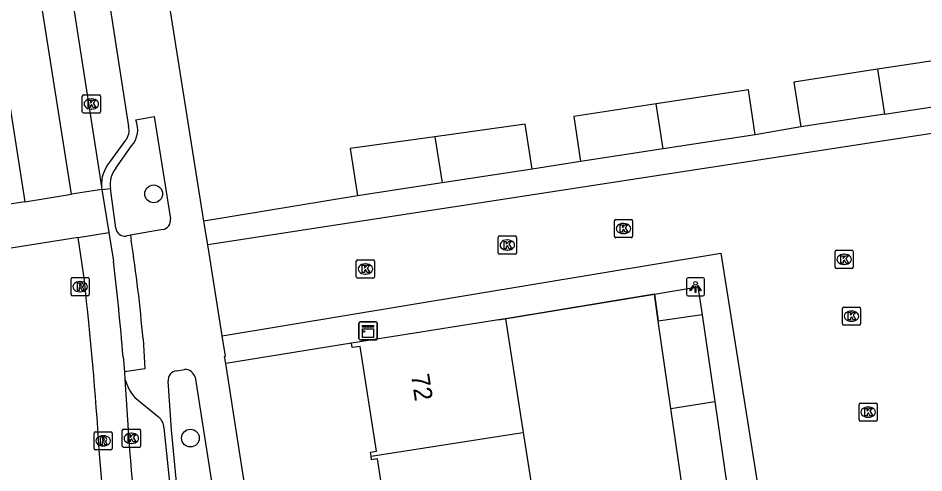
# Model space of a CAD drawing. Extents: x 160077 to 160945, y 386481 to 387498.
# Drawn here: x 160620.3 to 160670.19, y 387201.73 to 387226.76 of the extents above; entities that cross this region are included whole.
import ezdxf

# ---------------------------------------------------------------- set-up
doc = ezdxf.new("R2010")
doc.units = 0
for name, color, linetype in [('IMGEO_Boom', 7, 'Continuous'), ('IMGEO_Kast', 7, 'Continuous'), ('IMGEO_Kolk', 7, 'Continuous'), ('IMGEO_Lichtpunt', 7, 'Continuous'), ('IMGEO_Muur', 7, 'Continuous'), ('IMGEO_Pand', 7, 'Continuous'), ('IMGEO_Pand_nummerreeks', 7, 'Continuous'), ('IMGEO_Rijbaan_lokaal_gesloten', 7, 'Continuous'), ('IMGEO_Rijbaan_lokaal_open', 7, 'Continuous'), ('IMGEO_Rioolput', 7, 'Continuous'), ('IMGEO_Voetpad_gesloten', 7, 'Continuous'), ('IMGEO_Voetpad_open', 7, 'Continuous')]:
    doc.layers.add(name, color=color, linetype=linetype)

msp = doc.modelspace()

# ---------------------------------------------------------------- linework, layer by layer
at = {"layer": 'IMGEO_Boom'}
for centre in [(160627.768, 387217.087), (160629.79, 387203.645)]:
    msp.add_circle(centre, 0.489, dxfattribs=at)
at = {"layer": 'IMGEO_Kast'}
for p, q in [((160639.078, 387209.126), (160639.078, 387209.967)), ((160639.078, 387209.967), (160639.078, 387209.126)), ((160639.153, 387210.051), (160639.994, 387210.051)), ((160639.994, 387210.051), (160639.153, 387210.051)), ((160640.078, 387209.976), (160640.078, 387209.135)), ((160640.078, 387209.135), (160640.078, 387209.976)), ((160640.003, 387209.051), (160639.162, 387209.051)), ((160639.162, 387209.051), (160640.003, 387209.051))]:
    msp.add_line(p, q, dxfattribs=at)
for points in [[(160639.273, 387209.841), (160639.873, 387209.841), (160639.873, 387209.756), (160639.273, 387209.756), (160639.273, 387209.841)], [(160639.273, 387209.666), (160639.873, 387209.666), (160639.873, 387209.177), (160639.273, 387209.177), (160639.273, 387209.666)]]:
    msp.add_lwpolyline(points, dxfattribs=at)
msp.add_circle((160639.357, 387209.515), 0.0377, dxfattribs=at)
for centre, start, end in [((160639.156, 387209.973), 92.4484, 184.2845), ((160639.156, 387209.973), 92.4484, 184.2845), ((160640, 387209.973), 2.4484, 94.2845), ((160640, 387209.973), 2.4484, 94.2845), ((160639.156, 387209.129), 182.4484, 274.2845), ((160639.156, 387209.129), 182.4484, 274.2845), ((160640, 387209.129), 272.4484, 4.2845), ((160640, 387209.129), 272.4484, 4.2845)]:
    msp.add_arc(centre, 0.0779, start, end, dxfattribs=at)
at = {"layer": 'IMGEO_Kolk'}
for p, q in [((160623.836, 387221.609), (160623.836, 387222.461)), ((160623.911, 387222.535), (160624.763, 387222.535)), ((160624.324, 387222.315), (160624.349, 387222.315)), ((160624.837, 387222.461), (160624.837, 387221.609)), ((160624.763, 387221.535), (160623.911, 387221.535)), ((160624.347, 387221.755), (160624.322, 387221.755)), ((160653.147, 387214.75), (160653.147, 387215.602)), ((160653.222, 387215.676), (160654.074, 387215.676)), ((160653.635, 387215.456), (160653.66, 387215.456)), ((160654.148, 387215.602), (160654.148, 387214.75)), ((160653.658, 387214.896), (160653.633, 387214.896)), ((160646.748, 387213.842), (160646.748, 387214.694)), ((160646.823, 387214.768), (160647.675, 387214.768)), ((160647.236, 387214.548), (160647.261, 387214.548)), ((160647.749, 387214.694), (160647.749, 387213.842)), ((160654.074, 387214.676), (160653.222, 387214.676)), ((160647.259, 387213.988), (160647.234, 387213.988)), ((160665.303, 387213.055), (160665.303, 387213.907)), ((160665.378, 387213.981), (160666.23, 387213.981)), ((160666.304, 387213.907), (160666.304, 387213.055)), ((160638.93, 387212.527), (160638.93, 387213.379)), ((160639.005, 387213.453), (160639.857, 387213.453)), ((160639.931, 387213.379), (160639.931, 387212.527)), ((160647.675, 387213.768), (160646.823, 387213.768)), ((160665.791, 387213.761), (160665.816, 387213.761)), ((160639.418, 387213.233), (160639.443, 387213.233)), ((160666.23, 387212.981), (160665.378, 387212.981)), ((160665.814, 387213.201), (160665.789, 387213.201)), ((160639.857, 387212.453), (160639.005, 387212.453)), ((160639.441, 387212.673), (160639.416, 387212.673)), ((160665.782, 387210.854), (160666.634, 387210.854)), ((160665.707, 387209.928), (160665.707, 387210.78)), ((160666.195, 387210.634), (160666.22, 387210.634)), ((160666.708, 387210.78), (160666.708, 387209.928)), ((160666.634, 387209.854), (160665.782, 387209.854)), ((160666.218, 387210.074), (160666.193, 387210.074)), ((160666.627, 387204.645), (160666.627, 387205.497)), ((160666.702, 387205.571), (160667.554, 387205.571)), ((160667.115, 387205.351), (160667.14, 387205.351)), ((160667.628, 387205.497), (160667.628, 387204.645)), ((160667.554, 387204.571), (160666.702, 387204.571)), ((160667.138, 387204.791), (160667.113, 387204.791)), ((160626.038, 387203.207), (160626.038, 387204.059)), ((160626.113, 387204.133), (160626.965, 387204.133)), ((160626.526, 387203.913), (160626.551, 387203.913)), ((160627.039, 387204.059), (160627.039, 387203.207)), ((160626.549, 387203.353), (160626.524, 387203.353)), ((160626.965, 387203.133), (160626.113, 387203.133))]:
    msp.add_line(p, q, dxfattribs=at)
for points in [[(160623.836, 387221.609), (160623.836, 387222.461)], [(160623.911, 387222.535), (160624.763, 387222.535)], [(160624.837, 387222.461), (160624.837, 387221.609)], [(160624.157, 387222.235), (160624.28, 387222.235), (160624.28, 387222.084), (160624.41, 387222.235), (160624.574, 387222.235), (160624.428, 387222.084), (160624.581, 387221.835), (160624.429, 387221.835), (160624.344, 387221.999), (160624.28, 387221.932), (160624.28, 387221.835), (160624.157, 387221.835), (160624.157, 387222.235)], [(160624.763, 387221.535), (160623.911, 387221.535)], [(160653.147, 387214.75), (160653.147, 387215.602)], [(160653.222, 387215.676), (160654.074, 387215.676)], [(160653.468, 387215.376), (160653.591, 387215.376), (160653.591, 387215.225), (160653.721, 387215.376), (160653.885, 387215.376), (160653.739, 387215.225), (160653.892, 387214.976), (160653.74, 387214.976), (160653.655, 387215.14), (160653.591, 387215.073), (160653.591, 387214.976), (160653.468, 387214.976), (160653.468, 387215.376)], [(160654.148, 387215.602), (160654.148, 387214.75)], [(160646.748, 387213.842), (160646.748, 387214.694)], [(160646.823, 387214.768), (160647.675, 387214.768)], [(160647.069, 387214.468), (160647.192, 387214.468), (160647.192, 387214.317), (160647.322, 387214.468), (160647.486, 387214.468), (160647.34, 387214.317), (160647.493, 387214.068), (160647.341, 387214.068), (160647.256, 387214.232), (160647.192, 387214.165), (160647.192, 387214.068), (160647.069, 387214.068), (160647.069, 387214.468)], [(160647.749, 387214.694), (160647.749, 387213.842)], [(160654.074, 387214.676), (160653.222, 387214.676)], [(160665.303, 387213.055), (160665.303, 387213.907)], [(160665.378, 387213.981), (160666.23, 387213.981)], [(160666.304, 387213.907), (160666.304, 387213.055)], [(160638.93, 387212.527), (160638.93, 387213.379)], [(160639.005, 387213.453), (160639.857, 387213.453)], [(160639.931, 387213.379), (160639.931, 387212.527)], [(160647.675, 387213.768), (160646.823, 387213.768)], [(160665.624, 387213.681), (160665.747, 387213.681), (160665.747, 387213.53), (160665.877, 387213.681), (160666.041, 387213.681), (160665.895, 387213.53), (160666.048, 387213.281), (160665.896, 387213.281), (160665.811, 387213.445), (160665.747, 387213.378), (160665.747, 387213.281), (160665.624, 387213.281), (160665.624, 387213.681)], [(160639.251, 387213.153), (160639.374, 387213.153), (160639.374, 387213.002), (160639.504, 387213.153), (160639.668, 387213.153), (160639.522, 387213.002), (160639.675, 387212.753), (160639.523, 387212.753), (160639.438, 387212.917), (160639.374, 387212.85), (160639.374, 387212.753), (160639.251, 387212.753), (160639.251, 387213.153)], [(160666.23, 387212.981), (160665.378, 387212.981)], [(160639.857, 387212.453), (160639.005, 387212.453)], [(160665.782, 387210.854), (160666.634, 387210.854)], [(160665.707, 387209.928), (160665.707, 387210.78)], [(160666.028, 387210.554), (160666.151, 387210.554), (160666.151, 387210.403), (160666.281, 387210.554), (160666.445, 387210.554), (160666.299, 387210.403), (160666.452, 387210.154), (160666.3, 387210.154), (160666.215, 387210.318), (160666.151, 387210.251), (160666.151, 387210.154), (160666.028, 387210.154), (160666.028, 387210.554)], [(160666.708, 387210.78), (160666.708, 387209.928)], [(160666.634, 387209.854), (160665.782, 387209.854)], [(160666.627, 387204.645), (160666.627, 387205.497)], [(160666.702, 387205.571), (160667.554, 387205.571)], [(160667.628, 387205.497), (160667.628, 387204.645)], [(160666.948, 387205.271), (160667.071, 387205.271), (160667.071, 387205.12), (160667.201, 387205.271), (160667.365, 387205.271), (160667.219, 387205.12), (160667.372, 387204.871), (160667.22, 387204.871), (160667.135, 387205.035), (160667.071, 387204.968), (160667.071, 387204.871), (160666.948, 387204.871), (160666.948, 387205.271)], [(160667.554, 387204.571), (160666.702, 387204.571)], [(160626.038, 387203.207), (160626.038, 387204.059)], [(160626.113, 387204.133), (160626.965, 387204.133)], [(160627.039, 387204.059), (160627.039, 387203.207)], [(160626.359, 387203.833), (160626.482, 387203.833), (160626.482, 387203.682), (160626.612, 387203.833), (160626.776, 387203.833), (160626.63, 387203.682), (160626.783, 387203.433), (160626.631, 387203.433), (160626.546, 387203.597), (160626.482, 387203.53), (160626.482, 387203.433), (160626.359, 387203.433), (160626.359, 387203.833)], [(160626.965, 387203.133), (160626.113, 387203.133)]]:
    msp.add_lwpolyline(points, dxfattribs=at)
for centre, start, end in [((160623.913, 387222.459), 91.552, 178.448), ((160623.913, 387222.459), 91.552, 178.448), ((160624.761, 387222.459), 1.552, 88.448), ((160624.761, 387222.459), 1.552, 88.448), ((160623.913, 387221.611), 181.552, 268.448), ((160623.913, 387221.611), 181.552, 268.448), ((160624.761, 387221.611), 271.552, 358.448), ((160624.761, 387221.611), 271.552, 358.448), ((160653.224, 387215.6), 91.552, 178.448), ((160653.224, 387215.6), 91.552, 178.448), ((160654.072, 387215.6), 1.552, 88.448), ((160654.072, 387215.6), 1.552, 88.448), ((160646.825, 387214.692), 91.552, 178.448), ((160646.825, 387214.692), 91.552, 178.448), ((160647.673, 387214.692), 1.552, 88.448), ((160647.673, 387214.692), 1.552, 88.448), ((160653.224, 387214.752), 181.552, 268.448), ((160653.224, 387214.752), 181.552, 268.448), ((160654.072, 387214.752), 271.552, 358.448), ((160654.072, 387214.752), 271.552, 358.448), ((160646.825, 387213.844), 181.552, 268.448), ((160646.825, 387213.844), 181.552, 268.448), ((160647.673, 387213.844), 271.552, 358.448), ((160647.673, 387213.844), 271.552, 358.448), ((160665.38, 387213.905), 91.552, 178.448), ((160665.38, 387213.905), 91.552, 178.448), ((160666.228, 387213.905), 1.552, 88.448), ((160666.228, 387213.905), 1.552, 88.448), ((160639.007, 387213.377), 91.552, 178.448), ((160639.007, 387213.377), 91.552, 178.448), ((160639.855, 387213.377), 1.552, 88.448), ((160639.855, 387213.377), 1.552, 88.448), ((160665.38, 387213.057), 181.552, 268.448), ((160665.38, 387213.057), 181.552, 268.448), ((160666.228, 387213.057), 271.552, 358.448), ((160666.228, 387213.057), 271.552, 358.448), ((160639.007, 387212.529), 181.552, 268.448), ((160639.007, 387212.529), 181.552, 268.448), ((160639.855, 387212.529), 271.552, 358.448), ((160639.855, 387212.529), 271.552, 358.448), ((160665.784, 387210.778), 91.552, 178.448), ((160665.784, 387210.778), 91.552, 178.448), ((160666.632, 387210.778), 1.552, 88.448), ((160666.632, 387210.778), 1.552, 88.448), ((160665.784, 387209.93), 181.552, 268.448), ((160665.784, 387209.93), 181.552, 268.448), ((160666.632, 387209.93), 271.552, 358.448), ((160666.632, 387209.93), 271.552, 358.448), ((160666.704, 387205.495), 91.552, 178.448), ((160666.704, 387205.495), 91.552, 178.448), ((160667.552, 387205.495), 1.552, 88.448), ((160667.552, 387205.495), 1.552, 88.448), ((160666.704, 387204.647), 181.552, 268.448), ((160666.704, 387204.647), 181.552, 268.448), ((160667.552, 387204.647), 271.552, 358.448), ((160667.552, 387204.647), 271.552, 358.448), ((160626.115, 387204.057), 91.552, 178.448), ((160626.115, 387204.057), 91.552, 178.448), ((160626.963, 387204.057), 1.552, 88.448), ((160626.963, 387204.057), 1.552, 88.448), ((160626.115, 387203.209), 181.552, 268.448), ((160626.115, 387203.209), 181.552, 268.448), ((160626.963, 387203.209), 271.552, 358.448), ((160626.963, 387203.209), 271.552, 358.448)]:
    msp.add_arc(centre, 0.0765, start, end, dxfattribs=at)
for centre, major_axis, ratio, start_param, end_param in [((160624.323, 387222.035), (-0.387, 0.002), 0.722429, 4.712389, 7.853982), ((160624.348, 387222.035), (-0.39, 0.002), 0.717154, 1.570796, 4.712389), ((160653.634, 387215.176), (-0.387, 0.002), 0.722429, 4.712389, 7.853982), ((160653.659, 387215.176), (-0.39, 0.002), 0.717154, 1.570796, 4.712389), ((160647.235, 387214.268), (-0.387, 0.002), 0.722429, 4.712389, 7.853982), ((160647.26, 387214.268), (-0.39, 0.002), 0.717154, 1.570796, 4.712389), ((160665.79, 387213.481), (-0.387, 0.002), 0.722429, 4.712389, 7.853982), ((160665.815, 387213.481), (-0.39, 0.002), 0.717154, 1.570796, 4.712389), ((160639.417, 387212.953), (-0.387, 0.002), 0.722429, 4.712389, 7.853982), ((160639.442, 387212.953), (-0.39, 0.002), 0.717154, 1.570796, 4.712389), ((160666.194, 387210.354), (-0.387, 0.002), 0.722429, 4.712389, 7.853982), ((160666.219, 387210.354), (-0.39, 0.002), 0.717154, 1.570796, 4.712389), ((160667.114, 387205.071), (-0.387, 0.002), 0.722429, 4.712389, 7.853982), ((160667.139, 387205.071), (-0.39, 0.002), 0.717154, 1.570796, 4.712389), ((160626.525, 387203.633), (-0.387, 0.002), 0.722429, 4.712389, 7.853982), ((160626.55, 387203.633), (-0.39, 0.002), 0.717154, 1.570796, 4.712389)]:
    msp.add_ellipse(centre, major_axis=major_axis, ratio=ratio, start_param=start_param, end_param=end_param, dxfattribs=at)
at = {"layer": 'IMGEO_Lichtpunt'}
for p, q in [((160657.117, 387212.371), (160657.117, 387211.564)), ((160657.117, 387212.371), (160657.117, 387211.564)), ((160658.019, 387212.466), (160657.211, 387212.466)), ((160658.019, 387212.466), (160657.211, 387212.466)), ((160658.113, 387211.564), (160658.113, 387212.371)), ((160658.113, 387211.564), (160658.113, 387212.371)), ((160657.211, 387211.47), (160658.019, 387211.47)), ((160657.211, 387211.47), (160658.019, 387211.47))]:
    msp.add_line(p, q, dxfattribs=at)
for points in [[(160657.491, 387212.035), (160657.53, 387212.007), (160657.342, 387211.745), (160657.304, 387211.772), (160657.491, 387212.035)], [(160657.593, 387211.987), (160657.64, 387211.987), (160657.64, 387211.665), (160657.593, 387211.665), (160657.593, 387211.987)], [(160657.703, 387212.007), (160657.741, 387212.034), (160657.928, 387211.772), (160657.889, 387211.744), (160657.703, 387212.007)]]:
    msp.add_lwpolyline(points, dxfattribs=at)
msp.add_circle((160657.616, 387212.169), 0.0994, dxfattribs=at)
for centre, start, end in [((160657.211, 387212.371), 90, 180), ((160657.211, 387212.371), 90, 180), ((160658.019, 387212.371), 0, 90), ((160658.019, 387212.371), 0, 90), ((160657.211, 387211.564), 180, 270), ((160657.211, 387211.564), 180, 270), ((160658.019, 387211.564), 270, 0), ((160658.019, 387211.564), 270, 360)]:
    msp.add_arc(centre, 0.0946, start, end, dxfattribs=at)
at = {"layer": 'IMGEO_Muur'}
for points in [[(160646.77, 387210.148), (160655.346, 387211.568)], [(160655.346, 387211.568), (160655.562, 387210.084)]]:
    msp.add_lwpolyline(points, dxfattribs=at)
at = {"layer": 'IMGEO_Pand'}
for points in [[(160673.018, 387222.301), (160672.653, 387224.705), (160667.635, 387223.942)], [(160667.635, 387223.942), (160663.031, 387223.241), (160663.407, 387220.769)], [(160667.635, 387223.942), (160668.024, 387221.472)], [(160660.907, 387220.338), (160660.531, 387222.81), (160655.452, 387222.037)], [(160655.452, 387222.037), (160650.91, 387221.346), (160651.286, 387218.874)], [(160655.84, 387219.567), (160655.452, 387222.037)], [(160668.024, 387221.472), (160671.274, 387221.966)], [(160668.024, 387221.472), (160663.407, 387220.769)], [(160648.609, 387218.444), (160648.233, 387220.916), (160643.251, 387220.226)], [(160660.907, 387220.338), (160655.84, 387219.567)], [(160643.251, 387220.226), (160638.592, 387219.581), (160638.988, 387216.98)], [(160643.251, 387220.226), (160643.65, 387217.689)], [(160655.84, 387219.567), (160651.286, 387218.874)], [(160648.609, 387218.444), (160643.65, 387217.689)], [(160643.65, 387217.689), (160638.988, 387216.98)], [(160657.984, 387210.436), (160655.562, 387210.084)], [(160657.984, 387210.436), (160658.679, 387205.653)], [(160647.148, 387210.207), (160646.77, 387210.148), (160638.663, 387208.876)], [(160647.148, 387210.207), (160648.129, 387203.95)], [(160656.261, 387205.275), (160655.562, 387210.084)], [(160639.744, 387202.64), (160639.707, 387202.875), (160640.048, 387202.928), (160639.144, 387208.687), (160638.71, 387208.623), (160638.663, 387208.876)], [(160656.261, 387205.275), (160658.679, 387205.653)], [(160658.679, 387205.653), (160659.38, 387200.827)], [(160659.38, 387200.827), (160656.958, 387200.475), (160656.261, 387205.275)], [(160639.744, 387202.64), (160647.384, 387203.834), (160648.129, 387203.95)], [(160648.129, 387203.95), (160648.147, 387203.838), (160649.083, 387197.872)], [(160640.697, 387196.561), (160640.667, 387196.752), (160640.987, 387196.802), (160640.092, 387202.504), (160639.773, 387202.454), (160639.744, 387202.64)]]:
    msp.add_lwpolyline(points, dxfattribs=at)
at = {"layer": 'IMGEO_Rijbaan_lokaal_gesloten'}
for points in [[(160613.072, 387265.174), (160620.668, 387216.657)], [(160623.24, 387217.065), (160618.23, 387248.698), (160619.927, 387248.965)], [(160622.347, 387233.873), (160624.891, 387217.47)], [(160624.891, 387217.47), (160624.912, 387217.33)], [(160625.297, 387214.961), (160625.552, 387213.386)], [(160623.95, 387212.328), (160623.618, 387214.693)], [(160626.087, 387208.117), (160626.155, 387207.3)], [(160626.155, 387207.3), (160626.189, 387206.887)], [(160625.07, 387199.328), (160624.774, 387203.001)]]:
    msp.add_lwpolyline(points, dxfattribs=at)
for centre, radius, start, end in [((160468.467, 387194.774), 158.184, 4.83859, 6.75698), ((160421.837, 387189.772), 203.368, 3.72962, 6.36783), ((160780.016, 387214.927), 154.037, 182.99196, 186.32954)]:
    msp.add_arc(centre, radius, start, end, dxfattribs=at)
at = {"layer": 'IMGEO_Rijbaan_lokaal_open'}
for points in [[(160671.483, 387220.536), (160630.743, 387214.278)], [(160624.912, 387217.33), (160623.24, 387217.065)], [(160624.912, 387217.33), (160625.297, 387214.961)], [(160620.668, 387216.657), (160623.24, 387217.065)], [(160620.668, 387216.657), (160618.981, 387216.389)], [(160623.618, 387214.693), (160625.297, 387214.961)], [(160623.618, 387214.693), (160619.339, 387214.01)], [(160631.539, 387209.272), (160630.743, 387214.278)], [(160631.539, 387209.272), (160659.003, 387213.818), (160661.261, 387199.607)]]:
    msp.add_lwpolyline(points, dxfattribs=at)
at = {"layer": 'IMGEO_Rioolput'}
for p, q in [((160623.215, 387211.551), (160623.215, 387212.403)), ((160623.29, 387212.477), (160624.142, 387212.477)), ((160624.216, 387212.403), (160624.216, 387211.551)), ((160623.703, 387212.257), (160623.728, 387212.257)), ((160624.142, 387211.477), (160623.29, 387211.477)), ((160623.726, 387211.697), (160623.701, 387211.697)), ((160624.486, 387203.068), (160624.486, 387203.92)), ((160624.561, 387203.994), (160625.413, 387203.994)), ((160625.487, 387203.92), (160625.487, 387203.068)), ((160624.974, 387203.774), (160624.999, 387203.774)), ((160625.413, 387202.994), (160624.561, 387202.994)), ((160624.997, 387203.214), (160624.972, 387203.214))]:
    msp.add_line(p, q, dxfattribs=at)
for points in [[(160623.215, 387211.551), (160623.215, 387212.403)], [(160623.29, 387212.477), (160624.142, 387212.477)], [(160624.216, 387212.403), (160624.216, 387211.551)], [(160623.804, 387212.175), (160623.552, 387212.177), (160623.552, 387211.777)], [(160623.552, 387211.777), (160623.676, 387211.777), (160623.676, 387211.939), (160623.687, 387211.939)], [(160623.73, 387212.096), (160623.676, 387212.096), (160623.676, 387212.015)], [(160623.676, 387212.015), (160623.728, 387212.015)], [(160623.734, 387211.91), (160623.805, 387211.777), (160623.945, 387211.777), (160623.88, 387211.903)], [(160624.142, 387211.477), (160623.29, 387211.477)], [(160624.486, 387203.068), (160624.486, 387203.92)], [(160624.561, 387203.994), (160625.413, 387203.994)], [(160625.487, 387203.92), (160625.487, 387203.068)], [(160625.075, 387203.692), (160624.823, 387203.694), (160624.823, 387203.294)], [(160624.823, 387203.294), (160624.947, 387203.294), (160624.947, 387203.456), (160624.958, 387203.456)], [(160625.001, 387203.613), (160624.947, 387203.613), (160624.947, 387203.532)], [(160624.947, 387203.532), (160624.999, 387203.532)], [(160625.005, 387203.427), (160625.076, 387203.294), (160625.216, 387203.294), (160625.151, 387203.42)], [(160625.413, 387202.994), (160624.561, 387202.994)]]:
    msp.add_lwpolyline(points, dxfattribs=at)
for centre, radius, start, end in [((160623.292, 387212.401), 0.0765, 91.552, 178.448), ((160623.292, 387212.401), 0.0765, 91.552, 178.448), ((160624.14, 387212.401), 0.0765, 1.552, 88.448), ((160624.14, 387212.401), 0.0765, 1.552, 88.448), ((160623.686, 387211.886), 0.0533, 26.0293, 88.6989), ((160623.712, 387212.204), 0.19, 274.7715, 282.9687), ((160623.736, 387212), 0.0964, 77.0061, 93.1865), ((160623.75, 387212.057), 0.0378, 276.6634, 79.6772), ((160623.803, 387212.065), 0.109, 350.3612, 89.416), ((160623.801, 387212.065), 0.112, 277.5842, 350.9817), ((160623.785, 387211.85), 0.108, 29.5134, 73.7905), ((160623.292, 387211.553), 0.0765, 181.552, 268.448), ((160623.292, 387211.553), 0.0765, 181.552, 268.448), ((160624.14, 387211.553), 0.0765, 271.552, 358.448), ((160624.14, 387211.553), 0.0765, 271.552, 358.448), ((160624.563, 387203.918), 0.0765, 91.552, 178.448), ((160624.563, 387203.918), 0.0765, 91.552, 178.448), ((160625.411, 387203.918), 0.0765, 1.552, 88.448), ((160625.411, 387203.918), 0.0765, 1.552, 88.448), ((160624.957, 387203.403), 0.0533, 26.0293, 88.6989), ((160624.983, 387203.721), 0.19, 274.7715, 282.9687), ((160625.007, 387203.517), 0.0964, 77.0061, 93.1865), ((160625.021, 387203.574), 0.0378, 276.6634, 79.6772), ((160625.074, 387203.582), 0.109, 350.3612, 89.416), ((160625.072, 387203.582), 0.112, 277.5842, 350.9817), ((160625.056, 387203.367), 0.108, 29.5134, 73.7905), ((160624.563, 387203.07), 0.0765, 181.552, 268.448), ((160624.563, 387203.07), 0.0765, 181.552, 268.448), ((160625.411, 387203.07), 0.0765, 271.552, 358.448), ((160625.411, 387203.07), 0.0765, 271.552, 358.448)]:
    msp.add_arc(centre, radius, start, end, dxfattribs=at)
for centre, major_axis, ratio, start_param, end_param in [((160623.702, 387211.977), (-0.387, 0.002), 0.722429, 4.712389, 7.853982), ((160623.727, 387211.977), (-0.39, 0.002), 0.717154, 1.570796, 4.712389), ((160624.973, 387203.494), (-0.387, 0.002), 0.722429, 4.712389, 7.853982), ((160624.998, 387203.494), (-0.39, 0.002), 0.717154, 1.570796, 4.712389)]:
    msp.add_ellipse(centre, major_axis=major_axis, ratio=ratio, start_param=start_param, end_param=end_param, dxfattribs=at)
at = {"layer": 'IMGEO_Voetpad_gesloten'}
for points in [[(160624.912, 387217.33), (160625.393, 387217.389)], [(160625.677, 387215.205), (160625.393, 387217.389)], [(160626.484, 387214.806), (160626.254, 387214.765)], [(160626.484, 387214.806), (160626.529, 387214.525)], [(160627.183, 387209.116), (160627.273, 387207.461), (160626.155, 387207.3)]]:
    msp.add_lwpolyline(points, dxfattribs=at)
for centre, radius, start, end in [((160626.184, 387215.272), 0.512, 187.4988, 277.8455), ((160547.556, 387202.232), 79.924, 4.94085, 8.84744)]:
    msp.add_arc(centre, radius, start, end, dxfattribs=at)
at = {"layer": 'IMGEO_Voetpad_open'}
for points in [[(160630.535, 387215.587), (160628.392, 387229.125), (160627.641, 387234.064), (160627.351, 387236.229)], [(160624.728, 387231.468), (160626.387, 387220.795)], [(160626.783, 387221.157), (160627.787, 387221.35), (160628.689, 387215.704)], [(160663.407, 387220.769), (160660.907, 387220.338)], [(160626.224, 387220.034), (160625.328, 387218.834)], [(160625.68, 387218.501), (160626.556, 387219.722)], [(160651.286, 387218.874), (160648.609, 387218.444)], [(160638.988, 387216.98), (160630.535, 387215.587)], [(160630.743, 387214.278), (160630.553, 387215.476), (160630.535, 387215.587)], [(160628.276, 387215.127), (160626.484, 387214.806)], [(160655.346, 387211.568), (160657.741, 387211.965), (160657.984, 387210.436)], [(160655.346, 387211.568), (160647.148, 387210.207)], [(160655.562, 387210.084), (160655.346, 387211.568)], [(160631.737, 387207.742), (160631.674, 387208.141), (160631.716, 387208.156), (160631.539, 387209.272)], [(160638.663, 387208.876), (160631.737, 387207.742)], [(160629.04, 387207.351), (160629.469, 387207.419)], [(160648.966, 387098.028), (160638.962, 387161.714), (160632.517, 387202.786), (160631.737, 387207.742)], [(160630.047, 387206.99), (160631.921, 387195.053), (160629.733, 387194.751)], [(160629.733, 387194.751), (160629.327, 387198.139), (160628.757, 387204.106), (160628.573, 387206.771)], [(160626.723, 387205.881), (160628.031, 387204.821)], [(160628.334, 387204.203), (160629.264, 387195.227), (160629.663, 387192.242), (160645.214, 387093.36)]]:
    msp.add_lwpolyline(points, dxfattribs=at)
for centre, radius, start, end in [((160625.488, 387220.626), 1.4, 319.7463, 22.2756), ((160625.551, 387220.576), 0.864, 321.1458, 14.675), ((160626.969, 387217.556), 2.08, 142.0987, 182.3723), ((160626.704, 387217.644), 1.335, 140.0594, 190.9969), ((160628.2, 387215.617), 0.496, 278.7685, 10.0435), ((160629.089, 387206.833), 0.52, 95.458, 186.8619), ((160629.489, 387206.843), 0.577, 14.801, 92.0323), ((160628.754, 387207.604), 2.663, 195.6121, 220.308), ((160627.497, 387204.176), 0.837, 1.8474, 50.3892)]:
    msp.add_arc(centre, radius, start, end, dxfattribs=at)

# ---------------------------------------------------------------- texts
at = {"layer": 'IMGEO_Pand_nummerreeks'}
msp.add_text('72', height=1, rotation=278.8864, dxfattribs=at).set_placement((160641.941, 387207.105))

doc.saveas('drawing.dxf')
